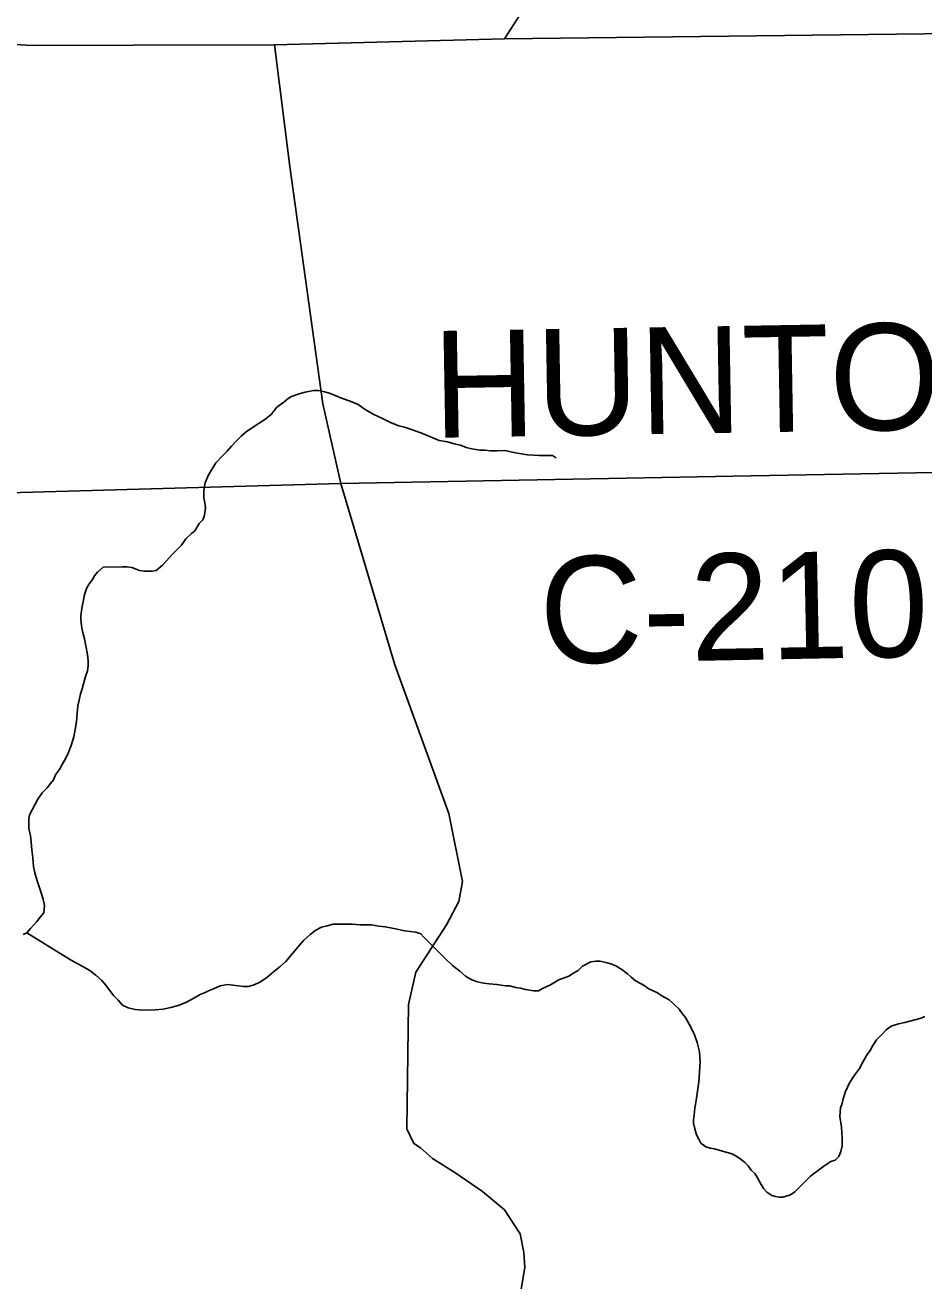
# Model space of a CAD drawing. Extents: x -59 to 82, y -3 to 49.
# Drawn here: x -51.146 to -50.668, y 43.271 to 43.939 of the extents above; entities that cross this region are included whole.
import ezdxf

# ---------------------------------------------------------------- set-up
doc = ezdxf.new("R2010")
doc.units = 0
for name, color, linetype in [('GM_X_County_Road', 7, 'Continuous'), ('GM_X_County_Road_Text', 7, 'Continuous'), ('GM_X_Minor_River', 7, 'Continuous'), ('GM_X_State_Route', 7, 'Continuous'), ('GM_X_Township_Road', 7, 'Continuous')]:
    doc.layers.add(name, color=color, linetype=linetype)

msp = doc.modelspace()

# ---------------------------------------------------------------- linework, layer by layer
at = {"layer": 'GM_X_County_Road'}
for p, q in [((-50.8908, 43.93185), (-50.85763, 43.98352)), ((-51.01312, 43.92856), (-51.0049, 43.86379)), ((-51.0049, 43.86379), (-50.98734, 43.73749)), ((-50.98734, 43.73749), (-50.97789, 43.69513)), ((-50.97789, 43.69513), (-50.75944, 43.69919)), ((-50.75944, 43.69919), (-50.56412, 43.70278)), ((-50.97789, 43.69513), (-50.94906, 43.59872)), ((-50.94906, 43.59872), (-50.92037, 43.51957)), ((-50.92037, 43.51957), (-50.91303, 43.48338)), ((-50.91303, 43.48338), (-50.91502, 43.47267)), ((-50.91502, 43.47267), (-50.92163, 43.4604)), ((-50.92163, 43.4604), (-50.93799, 43.43522)), ((-50.93799, 43.43522), (-50.94177, 43.41791)), ((-50.94177, 43.41791), (-50.94271, 43.35181)), ((-50.94271, 43.35181), (-50.93899, 43.34397)), ((-50.93899, 43.34397), (-50.93548, 43.34174)), ((-50.93548, 43.34174), (-50.92901, 43.33608)), ((-50.92901, 43.33608), (-50.91723, 43.32852)), ((-50.91723, 43.32852), (-50.90254, 43.31843)), ((-50.90254, 43.31843), (-50.8907, 43.30867)), ((-50.8907, 43.30867), (-50.88234, 43.2959)), ((-50.88234, 43.2959), (-50.88048, 43.28591)), ((-50.88048, 43.28591), (-50.88002, 43.27801)), ((-50.88002, 43.27801), (-50.88211, 43.26547))]:
    msp.add_line(p, q, dxfattribs=at)
at = {"layer": 'GM_X_Minor_River'}
for p, q in [((-51.00817, 43.73843), (-51.0059, 43.74035)), ((-51.0059, 43.74035), (-51.00401, 43.7415)), ((-51.00401, 43.7415), (-50.99947, 43.74306)), ((-50.99947, 43.74306), (-50.99682, 43.74384)), ((-50.99682, 43.74384), (-50.99416, 43.74424)), ((-50.99416, 43.74424), (-50.99227, 43.74463)), ((-50.99227, 43.74463), (-50.98961, 43.74465)), ((-50.98961, 43.74465), (-50.98657, 43.74391)), ((-50.98657, 43.74391), (-50.9839, 43.74317)), ((-50.9839, 43.74317), (-50.98086, 43.74205)), ((-50.98086, 43.74205), (-50.97743, 43.74055)), ((-50.97743, 43.74055), (-50.97286, 43.73906)), ((-50.97286, 43.73906), (-50.96866, 43.73719)), ((-51.01834, 43.72923), (-51.01495, 43.73192)), ((-51.01495, 43.73192), (-51.01194, 43.73574)), ((-51.01194, 43.73574), (-51.00817, 43.73843)), ((-50.96866, 43.73719), (-50.96485, 43.73455)), ((-50.96485, 43.73455), (-50.96027, 43.73192)), ((-50.96027, 43.73192), (-50.95569, 43.72967)), ((-51.02477, 43.72501), (-51.02137, 43.72731)), ((-51.02137, 43.72731), (-51.01834, 43.72923)), ((-50.95569, 43.72967), (-50.95112, 43.72742)), ((-50.95112, 43.72742), (-50.94693, 43.72593)), ((-50.94693, 43.72593), (-50.94389, 43.72519)), ((-51.03344, 43.71772), (-51.0308, 43.7204)), ((-51.0308, 43.7204), (-51.02816, 43.7227)), ((-51.02816, 43.7227), (-51.02477, 43.72501)), ((-50.94389, 43.72519), (-50.94084, 43.72407)), ((-50.94084, 43.72407), (-50.93779, 43.72295)), ((-50.93779, 43.72295), (-50.93437, 43.72184)), ((-50.93437, 43.72184), (-50.93017, 43.71996)), ((-50.93017, 43.71996), (-50.9256, 43.71809)), ((-51.04097, 43.70968), (-51.03833, 43.71236)), ((-51.03833, 43.71236), (-51.03608, 43.71504)), ((-51.03608, 43.71504), (-51.03344, 43.71772)), ((-50.9256, 43.71809), (-50.92104, 43.71737)), ((-50.92104, 43.71737), (-50.91761, 43.71625)), ((-50.91761, 43.71625), (-50.91419, 43.71551)), ((-50.91419, 43.71551), (-50.91114, 43.71439)), ((-50.91114, 43.71439), (-50.9081, 43.71365)), ((-50.9081, 43.71365), (-50.90392, 43.71292)), ((-50.90392, 43.71292), (-50.90126, 43.71294)), ((-50.90126, 43.71294), (-50.89822, 43.71258)), ((-50.89822, 43.71258), (-50.8948, 43.71261)), ((-50.8948, 43.71261), (-50.89062, 43.71264)), ((-50.89062, 43.71264), (-50.88492, 43.71153)), ((-51.04848, 43.69936), (-51.04436, 43.70623)), ((-51.04436, 43.70623), (-51.04097, 43.70968)), ((-50.88492, 43.71153), (-50.87846, 43.71044)), ((-50.87846, 43.71044), (-50.87238, 43.7101)), ((-50.87238, 43.7101), (-50.86744, 43.71014)), ((-50.86744, 43.71014), (-50.86516, 43.71015)), ((-50.86516, 43.71015), (-50.86363, 43.70902)), ((-50.86363, 43.70902), (-50.86325, 43.70864)), ((-51.04997, 43.69554), (-51.04848, 43.69936)), ((-51.05069, 43.69136), (-51.04997, 43.69554)), ((-51.05068, 43.68945), (-51.05069, 43.69136)), ((-51.05066, 43.68755), (-51.05068, 43.68945)), ((-51.05026, 43.68489), (-51.05066, 43.68755)), ((-51.05058, 43.67767), (-51.05022, 43.67957)), ((-51.04986, 43.68224), (-51.05026, 43.68489)), ((-51.05022, 43.67957), (-51.04986, 43.68224)), ((-51.05546, 43.67002), (-51.05321, 43.67384)), ((-51.05321, 43.67384), (-51.05133, 43.67576)), ((-51.05133, 43.67576), (-51.05058, 43.67767)), ((-51.06261, 43.66237), (-51.06036, 43.66581)), ((-51.06036, 43.66581), (-51.05735, 43.66849)), ((-51.05735, 43.66849), (-51.05546, 43.67002)), ((-51.06788, 43.65701), (-51.06487, 43.66007)), ((-51.06487, 43.66007), (-51.06261, 43.66237)), ((-51.07278, 43.65165), (-51.07052, 43.65395)), ((-51.07052, 43.65395), (-51.06788, 43.65701)), ((-51.10993, 43.64416), (-51.10881, 43.64607)), ((-51.10881, 43.64607), (-51.1073, 43.64798)), ((-51.1073, 43.64798), (-51.10429, 43.65067)), ((-51.10429, 43.65067), (-51.09404, 43.65074)), ((-51.09404, 43.65074), (-51.09176, 43.65076)), ((-51.09176, 43.65076), (-51.0891, 43.65039)), ((-51.0891, 43.65039), (-51.08681, 43.64965)), ((-51.08681, 43.64965), (-51.08491, 43.6489)), ((-51.08491, 43.6489), (-51.08225, 43.64854)), ((-51.08225, 43.64854), (-51.07845, 43.64857)), ((-51.07845, 43.64857), (-51.07617, 43.64896)), ((-51.07617, 43.64896), (-51.07278, 43.65165)), ((-51.11368, 43.63767), (-51.11293, 43.63958)), ((-51.11293, 43.63958), (-51.11181, 43.64187)), ((-51.11181, 43.64187), (-51.10993, 43.64416)), ((-51.11551, 43.62967), (-51.11478, 43.6331)), ((-51.11478, 43.6331), (-51.11442, 43.63538)), ((-51.11442, 43.63538), (-51.11368, 43.63767)), ((-51.11623, 43.62472), (-51.11587, 43.62739)), ((-51.11587, 43.62739), (-51.11551, 43.62967)), ((-51.11621, 43.62282), (-51.11623, 43.62472)), ((-51.11581, 43.6194), (-51.11621, 43.62282)), ((-51.11541, 43.6175), (-51.11581, 43.6194)), ((-51.11501, 43.61522), (-51.11541, 43.6175)), ((-51.11423, 43.61257), (-51.11501, 43.61522)), ((-51.11344, 43.60877), (-51.11423, 43.61257)), ((-51.11265, 43.60421), (-51.11344, 43.60877)), ((-51.11224, 43.60079), (-51.11265, 43.60421)), ((-51.11222, 43.59813), (-51.11224, 43.60079)), ((-51.1148, 43.5886), (-51.11369, 43.59241)), ((-51.11369, 43.59241), (-51.11258, 43.59546)), ((-51.11258, 43.59546), (-51.11222, 43.59813)), ((-51.11627, 43.58327), (-51.11554, 43.58593)), ((-51.11554, 43.58593), (-51.1148, 43.5886)), ((-51.11774, 43.57679), (-51.11701, 43.57984)), ((-51.11701, 43.57984), (-51.11627, 43.58327)), ((-51.11843, 43.56842), (-51.11809, 43.57299)), ((-51.11809, 43.57299), (-51.11774, 43.57679)), ((-51.11916, 43.56423), (-51.11843, 43.56842)), ((-51.12137, 43.55585), (-51.11989, 43.56042)), ((-51.11989, 43.56042), (-51.11916, 43.56423)), ((-51.12435, 43.5486), (-51.12285, 43.55166)), ((-51.12285, 43.55166), (-51.12137, 43.55585)), ((-51.12734, 43.54326), (-51.12585, 43.54593)), ((-51.12585, 43.54593), (-51.12435, 43.5486)), ((-51.13071, 43.53753), (-51.12959, 43.5402)), ((-51.12959, 43.5402), (-51.12734, 43.54326)), ((-51.13673, 43.53064), (-51.1341, 43.53332)), ((-51.1341, 43.53332), (-51.13222, 43.53562)), ((-51.13222, 43.53562), (-51.13071, 43.53753)), ((-51.14347, 43.5188), (-51.13898, 43.5272)), ((-51.13898, 43.5272), (-51.13673, 43.53064)), ((-51.14383, 43.51652), (-51.14347, 43.5188)), ((-51.14382, 43.51424), (-51.14383, 43.51652)), ((-51.14379, 43.51158), (-51.14382, 43.51424)), ((-51.143, 43.50778), (-51.14379, 43.51158)), ((-51.1426, 43.50436), (-51.143, 43.50778)), ((-51.14218, 43.50018), (-51.1426, 43.50436)), ((-51.14177, 43.496), (-51.14218, 43.50018)), ((-51.14135, 43.49144), (-51.14177, 43.496)), ((-51.14057, 43.48802), (-51.14135, 43.49144)), ((-51.13939, 43.48384), (-51.14057, 43.48802)), ((-51.13783, 43.47891), (-51.13939, 43.48384)), ((-51.13628, 43.47398), (-51.13783, 43.47891)), ((-51.13549, 43.47056), (-51.13628, 43.47398)), ((-51.13772, 43.46446), (-51.13584, 43.46676)), ((-51.13584, 43.46676), (-51.13549, 43.47056)), ((-51.14486, 43.45604), (-51.14298, 43.45834)), ((-51.14298, 43.45834), (-51.1396, 43.46217)), ((-51.1396, 43.46217), (-51.13772, 43.46446)), ((-50.99109, 43.45751), (-50.98806, 43.45905)), ((-50.98806, 43.45905), (-50.98503, 43.45983)), ((-50.98503, 43.45983), (-50.982, 43.46062)), ((-50.982, 43.46062), (-50.97858, 43.46064)), ((-50.97858, 43.46064), (-50.97517, 43.46067)), ((-50.97517, 43.46067), (-50.97175, 43.46069)), ((-50.97175, 43.46069), (-50.96757, 43.46034)), ((-50.96757, 43.46034), (-50.96453, 43.46036)), ((-50.96453, 43.46036), (-50.96149, 43.46038)), ((-50.96149, 43.46038), (-50.95769, 43.45965)), ((-50.95769, 43.45965), (-50.95427, 43.45929)), ((-50.95427, 43.45929), (-50.95047, 43.45856)), ((-50.95047, 43.45856), (-50.94704, 43.45782)), ((-51.14676, 43.45527), (-51.14486, 43.45604)), ((-51.12159, 43.44176), (-51.14486, 43.45604)), ((-51.14486, 43.45604), (-51.12159, 43.44176)), ((-50.99976, 43.44946), (-50.9975, 43.45214)), ((-50.9975, 43.45214), (-50.99411, 43.45521)), ((-50.99411, 43.45521), (-50.99109, 43.45751)), ((-50.94704, 43.45782), (-50.944, 43.45708)), ((-50.944, 43.45708), (-50.94096, 43.45672)), ((-50.94096, 43.45672), (-50.93792, 43.45636)), ((-50.93792, 43.45636), (-50.93526, 43.45562)), ((-50.93526, 43.45562), (-50.93372, 43.45373)), ((-50.93372, 43.45373), (-50.93066, 43.45071)), ((-51.00728, 43.44066), (-50.99976, 43.44946)), ((-50.93066, 43.45071), (-50.92645, 43.44656)), ((-50.92645, 43.44656), (-50.92224, 43.4424)), ((-51.12178, 43.44186), (-51.12159, 43.44176)), ((-51.12159, 43.44176), (-51.11548, 43.43838)), ((-51.11548, 43.43838), (-51.11129, 43.43613)), ((-51.01369, 43.43529), (-51.0103, 43.43798)), ((-51.0103, 43.43798), (-51.00728, 43.44066)), ((-50.92224, 43.4424), (-50.91841, 43.43863)), ((-50.91841, 43.43863), (-50.91459, 43.43561)), ((-50.85156, 43.43606), (-50.8493, 43.43835)), ((-50.8493, 43.43835), (-50.84476, 43.44067)), ((-50.84476, 43.44067), (-50.84211, 43.44107)), ((-50.84211, 43.44107), (-50.83983, 43.44108)), ((-50.83983, 43.44108), (-50.83678, 43.44034)), ((-50.83678, 43.44034), (-50.83412, 43.4396)), ((-50.83412, 43.4396), (-50.83145, 43.43848)), ((-50.83145, 43.43848), (-50.8284, 43.4366)), ((-51.11129, 43.43613), (-51.10823, 43.43348)), ((-51.10823, 43.43348), (-51.10517, 43.43084)), ((-51.02086, 43.42992), (-51.01747, 43.43222)), ((-51.01747, 43.43222), (-51.01369, 43.43529)), ((-50.91459, 43.43561), (-50.91153, 43.43297)), ((-50.91153, 43.43297), (-50.9081, 43.43109)), ((-50.86177, 43.43104), (-50.85647, 43.43298)), ((-50.85647, 43.43298), (-50.85345, 43.4349)), ((-50.85345, 43.4349), (-50.85156, 43.43606)), ((-50.8284, 43.4366), (-50.82534, 43.43434)), ((-50.82534, 43.43434), (-50.82343, 43.43245)), ((-50.82343, 43.43245), (-50.82114, 43.43057)), ((-51.10517, 43.43084), (-51.10287, 43.4282)), ((-51.10287, 43.4282), (-51.10095, 43.42555)), ((-51.10095, 43.42555), (-51.09865, 43.42252)), ((-51.05006, 43.42439), (-51.04817, 43.42516)), ((-51.04817, 43.42516), (-51.04552, 43.42632)), ((-51.04552, 43.42632), (-51.04211, 43.42787)), ((-51.04211, 43.42787), (-51.03794, 43.42866)), ((-51.03794, 43.42866), (-51.03528, 43.4283)), ((-51.03528, 43.4283), (-51.03224, 43.42794)), ((-51.03224, 43.42794), (-51.02958, 43.42757)), ((-51.02958, 43.42757), (-51.02692, 43.42759)), ((-51.02692, 43.42759), (-51.02389, 43.42838)), ((-51.02389, 43.42838), (-51.02086, 43.42992)), ((-50.9081, 43.43109), (-50.90505, 43.42998)), ((-50.90505, 43.42998), (-50.90201, 43.42924)), ((-50.90201, 43.42924), (-50.89897, 43.42888)), ((-50.89897, 43.42888), (-50.89479, 43.42853)), ((-50.89479, 43.42853), (-50.89022, 43.4278)), ((-50.89022, 43.4278), (-50.88794, 43.42781)), ((-50.88794, 43.42781), (-50.8849, 43.42707)), ((-50.8849, 43.42707), (-50.88224, 43.42671)), ((-50.88224, 43.42671), (-50.87958, 43.42597)), ((-50.87958, 43.42597), (-50.87729, 43.42561)), ((-50.87729, 43.42561), (-50.87539, 43.42524)), ((-50.87539, 43.42524), (-50.87274, 43.42526)), ((-50.87274, 43.42526), (-50.87047, 43.42642)), ((-50.87047, 43.42642), (-50.86631, 43.42835)), ((-50.86631, 43.42835), (-50.86177, 43.43104)), ((-50.82114, 43.43057), (-50.81847, 43.42906)), ((-50.81847, 43.42906), (-50.81618, 43.42794)), ((-50.81618, 43.42794), (-50.81427, 43.42643)), ((-50.81427, 43.42643), (-50.8116, 43.42531)), ((-50.8116, 43.42531), (-50.80931, 43.42418)), ((-51.09865, 43.42252), (-51.09635, 43.42026)), ((-51.09635, 43.42026), (-51.09405, 43.41761)), ((-51.06443, 43.41744), (-51.06027, 43.41899)), ((-51.06027, 43.41899), (-51.05611, 43.4213)), ((-51.05611, 43.4213), (-51.05271, 43.42323)), ((-51.05271, 43.42323), (-51.05006, 43.42439)), ((-50.80931, 43.42418), (-50.8074, 43.42268)), ((-50.8074, 43.42268), (-50.80511, 43.42155)), ((-50.80511, 43.42155), (-50.80321, 43.42042)), ((-50.80321, 43.42042), (-50.8013, 43.41892)), ((-50.8013, 43.41892), (-50.79785, 43.41552)), ((-51.09405, 43.41761), (-51.091, 43.41611)), ((-51.091, 43.41611), (-51.0872, 43.41538)), ((-51.0872, 43.41538), (-51.0834, 43.41502)), ((-51.0834, 43.41502), (-51.07656, 43.41507)), ((-51.07656, 43.41507), (-51.07239, 43.41548)), ((-51.07239, 43.41548), (-51.06822, 43.41627)), ((-51.06822, 43.41627), (-51.06443, 43.41744)), ((-50.79785, 43.41552), (-50.79632, 43.41325)), ((-50.79632, 43.41325), (-50.7944, 43.41098)), ((-50.66909, 43.41072), (-50.6672, 43.41149)), ((-50.7944, 43.41098), (-50.79247, 43.40757)), ((-50.79247, 43.40757), (-50.78977, 43.40227)), ((-50.6899, 43.40221), (-50.68765, 43.40451)), ((-50.68765, 43.40451), (-50.685, 43.40643)), ((-50.685, 43.40643), (-50.68122, 43.40759)), ((-50.68122, 43.40759), (-50.6778, 43.40838)), ((-50.6778, 43.40838), (-50.67515, 43.40916)), ((-50.67515, 43.40916), (-50.66909, 43.41072)), ((-50.78977, 43.40227), (-50.78822, 43.39771)), ((-50.69479, 43.39609), (-50.69292, 43.39915)), ((-50.69292, 43.39915), (-50.6899, 43.40221)), ((-50.78822, 43.39771), (-50.78704, 43.39278)), ((-50.78704, 43.39278), (-50.78661, 43.38746)), ((-50.69817, 43.39074), (-50.69629, 43.39342)), ((-50.69629, 43.39342), (-50.69479, 43.39609)), ((-50.78661, 43.38746), (-50.78695, 43.38213)), ((-50.70191, 43.38387), (-50.70004, 43.38731)), ((-50.70004, 43.38731), (-50.69817, 43.39074)), ((-50.78695, 43.38213), (-50.78729, 43.37681)), ((-50.70716, 43.37623), (-50.70454, 43.38043)), ((-50.70454, 43.38043), (-50.70191, 43.38387)), ((-50.78801, 43.37186), (-50.78873, 43.36691)), ((-50.78729, 43.37681), (-50.78801, 43.37186)), ((-50.71051, 43.36784), (-50.7094, 43.37165)), ((-50.7094, 43.37165), (-50.70716, 43.37623)), ((-50.78873, 43.36691), (-50.78945, 43.36272)), ((-50.71199, 43.36289), (-50.71125, 43.36479)), ((-50.71125, 43.36479), (-50.71051, 43.36784)), ((-50.7898, 43.35929), (-50.79016, 43.35663)), ((-50.78945, 43.36272), (-50.7898, 43.35929)), ((-50.71233, 43.35832), (-50.71199, 43.36289)), ((-50.71153, 43.35262), (-50.71233, 43.35832)), ((-50.79016, 43.35663), (-50.79015, 43.35473)), ((-50.79015, 43.35473), (-50.78975, 43.35245)), ((-50.78975, 43.35245), (-50.78858, 43.34866)), ((-50.7111, 43.34692), (-50.71153, 43.35262)), ((-50.78858, 43.34866), (-50.78742, 43.34638)), ((-50.78742, 43.34638), (-50.78626, 43.34411)), ((-50.71107, 43.34274), (-50.7111, 43.34692)), ((-50.78626, 43.34411), (-50.78359, 43.34223)), ((-50.78359, 43.34223), (-50.78131, 43.34148)), ((-50.78131, 43.34148), (-50.77902, 43.34112)), ((-50.77902, 43.34112), (-50.76989, 43.33852)), ((-50.76989, 43.33852), (-50.7676, 43.33739)), ((-50.71292, 43.33702), (-50.7118, 43.33969)), ((-50.7118, 43.33969), (-50.71107, 43.34274)), ((-50.7676, 43.33739), (-50.76493, 43.33551)), ((-50.76493, 43.33551), (-50.76302, 43.33401)), ((-50.76302, 43.33401), (-50.76111, 43.33212)), ((-50.76111, 43.33212), (-50.75957, 43.32985)), ((-50.72803, 43.32665), (-50.72086, 43.33202)), ((-50.72086, 43.33202), (-50.71708, 43.33433)), ((-50.71708, 43.33433), (-50.7148, 43.3351)), ((-50.7148, 43.3351), (-50.71292, 43.33702)), ((-50.75957, 43.32985), (-50.75765, 43.32796)), ((-50.75765, 43.32796), (-50.75612, 43.32569)), ((-50.75612, 43.32569), (-50.75496, 43.32341)), ((-50.73292, 43.32167), (-50.72803, 43.32665)), ((-50.75496, 43.32341), (-50.75303, 43.32001)), ((-50.75303, 43.32001), (-50.75112, 43.31812)), ((-50.75112, 43.31812), (-50.74845, 43.31624)), ((-50.73858, 43.31668), (-50.73631, 43.31822)), ((-50.73631, 43.31822), (-50.73292, 43.32167)), ((-50.74845, 43.31624), (-50.74654, 43.31587)), ((-50.74654, 43.31587), (-50.74465, 43.3155)), ((-50.74465, 43.3155), (-50.74275, 43.31552)), ((-50.74275, 43.31552), (-50.74085, 43.31591)), ((-50.74085, 43.31591), (-50.73858, 43.31668))]:
    msp.add_line(p, q, dxfattribs=at)
at = {"layer": 'GM_X_State_Route'}
for p, q in [((-50.8908, 43.93185), (-50.55441, 43.93584)), ((-51.16371, 43.92945), (-51.14201, 43.92823)), ((-51.14201, 43.92823), (-51.08839, 43.92837)), ((-51.08839, 43.92837), (-51.01312, 43.92856)), ((-51.01312, 43.92856), (-50.8908, 43.93185))]:
    msp.add_line(p, q, dxfattribs=at)
at = {"layer": 'GM_X_Township_Road'}
msp.add_line((-51.4126, 43.683), (-50.97789, 43.69513), dxfattribs=at)

# ---------------------------------------------------------------- texts
at = {"layer": 'GM_X_County_Road_Text'}
for s, rotation, p in [('HUNTOON', 0.97329, (-50.92848, 43.71945)), ('C-210', 1.1015, (-50.87166, 43.5992))]:
    msp.add_text(s, height=0.056818, rotation=rotation, dxfattribs=at).set_placement(p)

doc.saveas('drawing.dxf')
